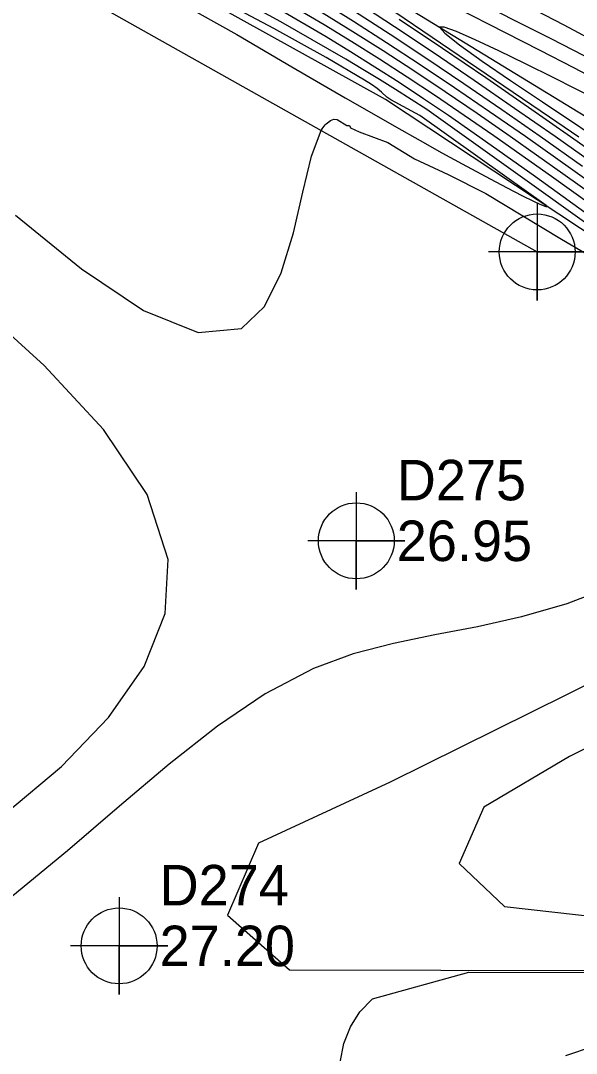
# Model space of a CAD drawing. Extents: x 2356077 to 2359823, y 225951 to 227822.
# Drawn here: x 2356454.6 to 2356489, y 227296.2 to 227360 of the extents above; entities that cross this region are included whole.
import ezdxf

# ---------------------------------------------------------------- set-up
doc = ezdxf.new("R2010")
doc.units = 0
for name, color, linetype in [('DTM Contours Major', 7, 'Continuous'), ('DTM Contours Minor', 7, 'Continuous'), ('Exist DTM Breakline', 7, 'Continuous'), ('Exist DTM Regular Point CELL', 7, 'Continuous'), ('Exist DTM Regular Point Cogo Elevation', 7, 'Continuous'), ('Exist DTM Regular Point Cogo Number', 7, 'Continuous'), ('PH Exist DTM Breakline', 7, 'Continuous')]:
    doc.layers.add(name, color=color, linetype=linetype)

msp = doc.modelspace()

# ---------------------------------------------------------------- linework, layer by layer
at = {"layer": 'DTM Contours Major'}
for points in [[(2356485.329, 227350.492), (2356479.719, 227354.504), (2356478.749, 227355.126), (2356477.772, 227355.742), (2356476.779, 227356.357), (2356475.758, 227356.977), (2356474.698, 227357.608), (2356473.588, 227358.257), (2356470.681, 227359.908), (2356467.549, 227361.635), (2356464.322, 227363.38), (2356461.133, 227365.083), (2356453.705, 227369.014)], [(2356475.245, 227360.57), (2356477.454, 227359.143), (2356479.711, 227357.651), (2356482.009, 227356.101), (2356484.345, 227354.499), (2356486.713, 227352.852), (2356489.333, 227351.009)], [(2356454.298, 227347.981), (2356458.364, 227344.658), (2356462.203, 227342.099), (2356465.58, 227340.73), (2356468.262, 227340.978), (2356469.674, 227342.328), (2356470.706, 227344.41), (2356471.464, 227346.882), (2356472.058, 227349.4), (2356472.596, 227351.62), (2356473.185, 227353.2), (2356473.245, 227353.299), (2356473.306, 227353.39), (2356473.368, 227353.474), (2356473.432, 227353.55), (2356473.498, 227353.619), (2356473.565, 227353.681), (2356473.76, 227353.815), (2356473.971, 227353.902), (2356474.163, 227353.881), (2356474.762, 227353.513), (2356474.941, 227353.521), (2356474.986, 227353.378), (2356475.526, 227353.114), (2356477.296, 227352.466), (2356478.946, 227351.455), (2356481.027, 227350.489), (2356483.354, 227349.317), (2356485.638, 227347.938), (2356488.037, 227346.502), (2356490.783, 227344.889)], [(2356499.564, 227340.316), (2356485.329, 227350.492)], [(2356533.057, 227318.89), (2356530.455, 227321.093), (2356529.82, 227321.83), (2356514.909, 227330.476), (2356511.858, 227332.014), (2356508.024, 227331.625), (2356504.035, 227330.014), (2356500.093, 227328.926), (2356496.11, 227327.175), (2356492.183, 227325.43), (2356488.37, 227323.972), (2356485.562, 227323.168), (2356482.844, 227322.567), (2356480.208, 227322.059), (2356477.647, 227321.533), (2356475.152, 227320.881), (2356472.716, 227319.993), (2356469.729, 227318.43), (2356466.769, 227316.422), (2356463.782, 227314.071), (2356460.714, 227311.474), (2356457.512, 227308.733), (2356454.123, 227305.947)], [(2356474.358, 227295.669), (2356474.591, 227296.824), (2356474.996, 227297.86), (2356475.58, 227298.781), (2356476.345, 227299.593), (2356482.313, 227301.232), (2356530.448, 227301.129), (2356531.781, 227301.796), (2356533.464, 227302.18), (2356533.923, 227303.395), (2356534.961, 227304.241), (2356535.949, 227304.995), (2356536.155, 227305.93), (2356536.837, 227313.015), (2356537.309, 227313.037), (2356539.239, 227313.087), (2356539.15, 227313.479), (2356533.057, 227318.89)]]:
    msp.add_lwpolyline(points, dxfattribs=at)
at = {"layer": 'DTM Contours Minor'}
for points in [[(2356484.517, 227350.402), (2356479.289, 227354.14), (2356477.483, 227355.105), (2356477.251, 227355.263), (2356476.912, 227355.582), (2356476.646, 227355.79), (2356476.295, 227356.037), (2356475.861, 227356.319), (2356473.499, 227357.714), (2356470.249, 227359.502), (2356466.397, 227361.556), (2356458.033, 227365.959), (2356453.685, 227368.276)], [(2356474.965, 227362.418), (2356487.283, 227354.045), (2356489.115, 227352.804)], [(2356470.839, 227361.237), (2356473.365, 227359.748), (2356475.087, 227358.697), (2356476.794, 227357.623), (2356478.505, 227356.517), (2356480.24, 227355.366), (2356482.019, 227354.16), (2356483.862, 227352.887), (2356487.411, 227350.387), (2356491.117, 227347.733)], [(2356473.161, 227361.206), (2356475.182, 227359.952), (2356477.227, 227358.645), (2356479.302, 227357.284), (2356481.417, 227355.865), (2356483.58, 227354.386), (2356485.8, 227352.845), (2356488.744, 227350.773), (2356491.734, 227348.645)], [(2356475.321, 227361.183), (2356477.711, 227359.622), (2356480.158, 227357.991), (2356482.641, 227356.308), (2356485.14, 227354.589), (2356487.634, 227352.853), (2356489.917, 227351.247)], [(2356464.579, 227361.016), (2356467.963, 227359.124), (2356471.38, 227357.145), (2356474.658, 227355.232), (2356476.295, 227354.286), (2356477.841, 227353.403), (2356479.293, 227352.584), (2356480.646, 227351.831), (2356481.898, 227351.143), (2356483.626, 227350.211), (2356484.684, 227349.655), (2356485.586, 227349.193), (2356486.351, 227348.815), (2356486.663, 227348.67), (2356486.902, 227348.567), (2356487.057, 227348.512), (2356487.121, 227348.511), (2356487.084, 227348.567), (2356484.517, 227350.402)], [(2356470.638, 227360.683), (2356473.483, 227359.012), (2356475.005, 227358.084), (2356476.504, 227357.144), (2356477.997, 227356.181), (2356479.504, 227355.184), (2356481.043, 227354.143), (2356482.631, 227353.047), (2356486.423, 227350.365), (2356490.453, 227347.46)], [(2356540.408, 227328.965), (2356539.229, 227329.698), (2356537.621, 227330.67), (2356535.887, 227331.691), (2356534.06, 227332.746), (2356532.171, 227333.821), (2356530.25, 227334.902), (2356526.99, 227336.713), (2356522.996, 227338.908), (2356516.173, 227342.63), (2356514.065, 227343.772), (2356511.939, 227344.918), (2356509.805, 227346.06), (2356507.678, 227347.189), (2356505.83, 227348.16), (2356500.251, 227351.065), (2356496.385, 227353.083), (2356490.79, 227356.026), (2356488.796, 227357.068), (2356486.725, 227358.141), (2356484.568, 227359.245), (2356481.495, 227360.792)], [(2356541.101, 227329.529), (2356539.288, 227330.494), (2356537.412, 227331.54), (2356535.506, 227332.635), (2356533.603, 227333.75), (2356528.998, 227336.476), (2356527.155, 227337.551), (2356525.282, 227338.626), (2356523.339, 227339.722), (2356521.254, 227340.885), (2356519.083, 227342.085), (2356516.764, 227343.358), (2356514.343, 227344.678), (2356511.869, 227346.018), (2356509.39, 227347.349), (2356506.953, 227348.646), (2356503.645, 227350.386), (2356497.269, 227353.714), (2356491.447, 227356.771), (2356489.444, 227357.812), (2356487.398, 227358.864), (2356485.304, 227359.924), (2356482.938, 227361.1)], [(2356540.376, 227331.753), (2356539.248, 227332.135), (2356538.111, 227332.567), (2356536.505, 227333.259), (2356534.879, 227334.042), (2356533.237, 227334.901), (2356531.579, 227335.817), (2356529.909, 227336.774), (2356524.798, 227339.757), (2356522.978, 227340.809), (2356520.354, 227342.306), (2356517.575, 227343.87), (2356514.704, 227345.467), (2356511.803, 227347.065), (2356508.934, 227348.63), (2356506.161, 227350.128), (2356503.221, 227351.7), (2356497.542, 227354.718), (2356490.549, 227358.452), (2356488.189, 227359.699), (2356485.846, 227360.92)], [(2356473.252, 227360.482), (2356475.133, 227359.327), (2356477.013, 227358.136), (2356478.91, 227356.901), (2356480.839, 227355.614), (2356482.819, 227354.266), (2356484.866, 227352.849), (2356488.124, 227350.556), (2356491.479, 227348.162)], [(2356478.004, 227360.087), (2356480.673, 227358.294), (2356483.35, 227356.469), (2356486.002, 227354.639), (2356488.596, 227352.83), (2356490.527, 227351.473)], [(2356490.177, 227355.132), (2356488.868, 227355.799), (2356487.567, 227356.455), (2356485.808, 227357.33), (2356484.158, 227358.13), (2356482.709, 227358.807), (2356481.553, 227359.308), (2356480.785, 227359.582), (2356480.496, 227359.579), (2356480.818, 227359.205), (2356481.741, 227358.486), (2356483.139, 227357.493), (2356484.889, 227356.297), (2356486.866, 227354.97), (2356491.529, 227351.849)], [(2356453.702, 227311.06), (2356457.141, 227313.938), (2356460.052, 227316.964), (2356462.246, 227320.116), (2356463.537, 227323.372), (2356463.734, 227326.708), (2356462.421, 227330.719), (2356459.729, 227334.736), (2356456.071, 227338.686), (2356451.858, 227342.494)], [(2356505.859, 227327.019), (2356477.438, 227312.958), (2356469.312, 227309.202), (2356467.386, 227304.756), (2356471.217, 227301.38), (2356517.94, 227301.28)], [(2356511.047, 227325.688), (2356488.523, 227314.545), (2356483.226, 227311.425), (2356481.709, 227307.953), (2356484.506, 227305.283), (2356492.004, 227304.442)], [(2356540.571, 227312.3), (2356538.316, 227312.242), (2356537.77, 227312.212), (2356536.968, 227303.896), (2356536.742, 227302.766), (2356535.77, 227301.813), (2356534.604, 227300.933), (2356534.029, 227299.487), (2356533.533, 227298.173), (2356531.177, 227298.021), (2356500.421, 227298.087), (2356493.41, 227297.791), (2356488.285, 227296.072)]]:
    msp.add_lwpolyline(points, dxfattribs=at)
at = {"layer": 'Exist DTM Breakline'}
msp.add_lwpolyline([(2356395.613, 227396.758), (2356486.533, 227345.705)], dxfattribs=at)
at = {"layer": 'Exist DTM Regular Point CELL'}
for points in [[(2356486.533, 227348.705), (2356486.533, 227342.705), (2356486.533, 227345.705), (2356489.533, 227345.705), (2356483.533, 227345.705)], [(2356475.354, 227330.868), (2356475.354, 227324.868), (2356475.354, 227327.868), (2356478.354, 227327.868), (2356472.354, 227327.868)], [(2356460.698, 227305.855), (2356460.698, 227299.855), (2356460.698, 227302.855), (2356463.698, 227302.855), (2356457.698, 227302.855)]]:
    msp.add_lwpolyline(points, dxfattribs=at)
for centre in [(2356486.533, 227345.705), (2356475.354, 227327.868), (2356460.698, 227302.855)]:
    msp.add_circle(centre, 2.344, dxfattribs=at)
at = {"layer": 'PH Exist DTM Breakline'}
for points in [[(2356547.307, 227306.571), (2356542.97, 227311.331), (2356530.826, 227318.158), (2356509.361, 227333.838), (2356477.162, 227355.128), (2356446.028, 227372.373), (2356422.419, 227387.452), (2356398.28, 227401.994), (2356373.932, 227416.38), (2356353.156, 227428.562)], [(2356550.383, 227312.732), (2356539.292, 227320.934), (2356527.778, 227329.701), (2356512.485, 227339.892), (2356493.823, 227351.428), (2356470.72, 227365.56), (2356448.885, 227378.338), (2356429.689, 227389.183), (2356404.633, 227405.564)]]:
    msp.add_lwpolyline(points, dxfattribs=at)

# ---------------------------------------------------------------- texts
at = {"layer": 'Exist DTM Regular Point Cogo Elevation'}
for s, p in [('26.95', (2356477.854, 227326.618)), ('27.20', (2356463.198, 227301.605))]:
    msp.add_text(s, height=2.5, dxfattribs=at).set_placement(p)
at = {"layer": 'Exist DTM Regular Point Cogo Number'}
for s, p in [('D275', (2356477.854, 227330.368)), ('D274', (2356463.198, 227305.355))]:
    msp.add_text(s, height=2.5, dxfattribs=at).set_placement(p)

doc.saveas('drawing.dxf')
